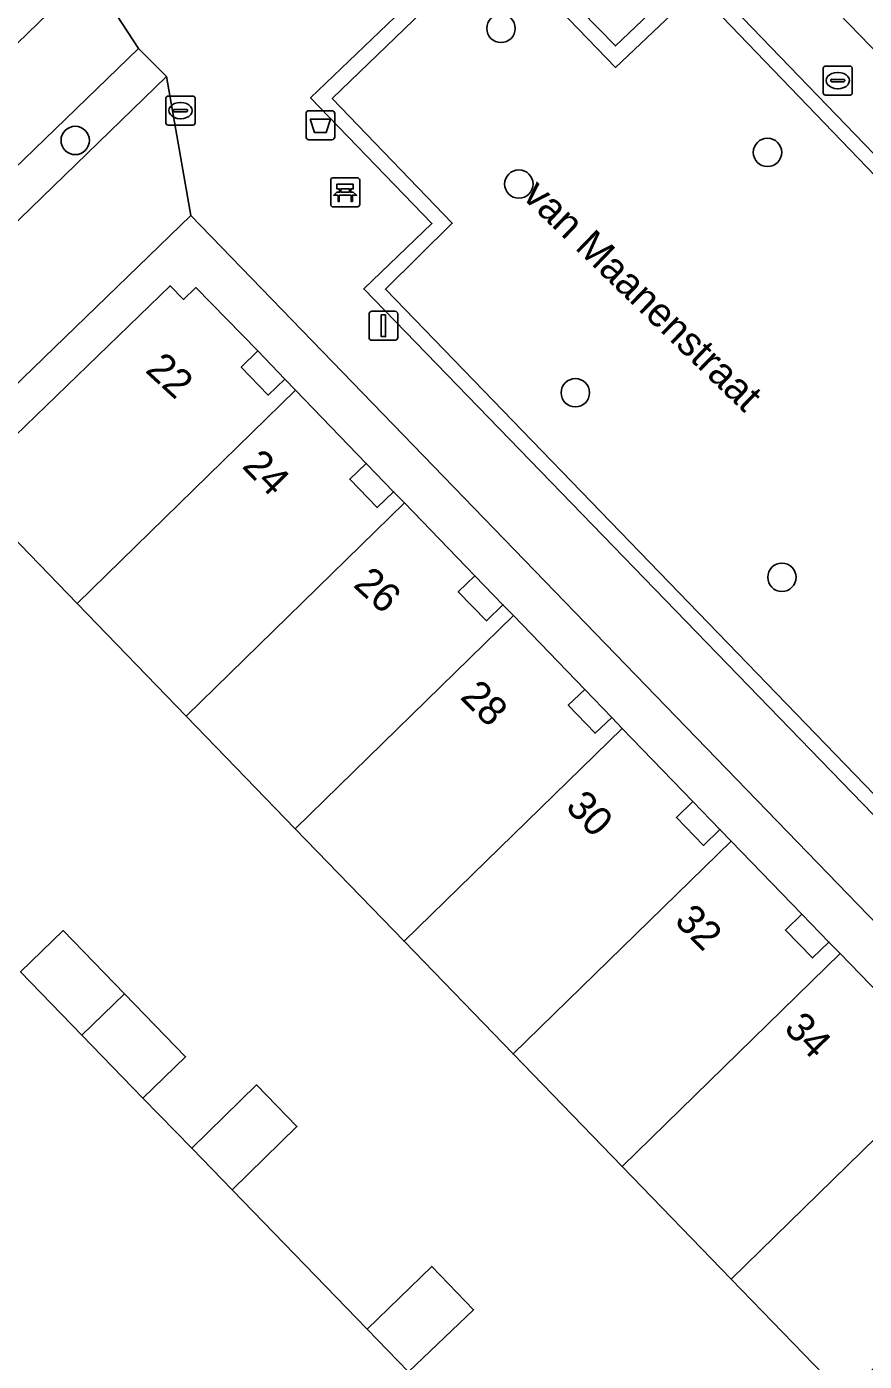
# Model space of a CAD drawing. Extents: x 157445 to 158888, y 383061 to 384688.
# Drawn here: x 158361.01 to 158389.88, y 383952.28 to 383998.26 of the extents above; entities that cross this region are included whole.
import ezdxf

# ---------------------------------------------------------------- set-up
doc = ezdxf.new("R2010")
doc.units = 0
for name, color, linetype in [('IMGEO_Afvalbak', 7, 'Continuous'), ('IMGEO_Bank', 7, 'Continuous'), ('IMGEO_Boom', 7, 'Continuous'), ('IMGEO_Brandkraan', 7, 'Continuous'), ('IMGEO_Erf', 7, 'Continuous'), ('IMGEO_Groenvoorziening', 7, 'Continuous'), ('IMGEO_Haag', 7, 'Continuous'), ('IMGEO_Hek', 7, 'Continuous'), ('IMGEO_Lichtmast', 7, 'Continuous'), ('IMGEO_Muur', 7, 'Continuous'), ('IMGEO_Openbare_ruimte_label', 7, 'Continuous'), ('IMGEO_Pand', 7, 'Continuous'), ('IMGEO_Pand_nummerreeks', 7, 'Continuous'), ('IMGEO_Pand_overbouw', 7, 'Continuous'), ('IMGEO_Rijbaan_lokaal_open', 7, 'Continuous'), ('IMGEO_Rioolput', 7, 'Continuous'), ('IMGEO_Voetpad_open', 7, 'Continuous')]:
    doc.layers.add(name, color=color, linetype=linetype)

msp = doc.modelspace()

# ---------------------------------------------------------------- linework, layer by layer
at = {"layer": 'IMGEO_Afvalbak'}
for p, q in [((158370.637, 383994.469), (158370.637, 383995.269)), ((158370.637, 383995.269), (158370.637, 383994.469)), ((158370.737, 383995.369), (158371.527, 383995.369)), ((158371.527, 383995.369), (158370.737, 383995.369)), ((158371.627, 383995.269), (158371.627, 383994.469)), ((158371.627, 383994.469), (158371.627, 383995.269)), ((158371.527, 383994.369), (158370.737, 383994.369)), ((158370.737, 383994.369), (158371.527, 383994.369))]:
    msp.add_line(p, q, dxfattribs=at)
msp.add_lwpolyline([(158370.78, 383995.083), (158371.484, 383995.083), (158371.335, 383994.613), (158370.929, 383994.613), (158370.78, 383995.083)], dxfattribs=at)
for centre, start, end in [((158370.737, 383995.269), 90, 180), ((158370.737, 383995.269), 90, 180), ((158371.527, 383995.269), 0, 90), ((158371.527, 383995.269), 360, 90), ((158370.737, 383994.469), 180, 270), ((158370.737, 383994.469), 180, 270), ((158371.527, 383994.469), 270, 0), ((158371.527, 383994.469), 270, 0)]:
    msp.add_arc(centre, 0.1, start, end, dxfattribs=at)
at = {"layer": 'IMGEO_Bank'}
for p, q in [((158371.485, 383992.133), (158371.485, 383992.974)), ((158371.485, 383992.974), (158371.485, 383992.133)), ((158371.56, 383993.058), (158372.401, 383993.058)), ((158372.401, 383993.058), (158371.56, 383993.058)), ((158371.794, 383992.564), (158371.794, 383992.67)), ((158371.838, 383992.67), (158371.838, 383992.564)), ((158372.126, 383992.676), (158371.844, 383992.676)), ((158372.132, 383992.564), (158372.132, 383992.67)), ((158372.176, 383992.67), (158372.176, 383992.564)), ((158372.485, 383992.983), (158372.485, 383992.142)), ((158372.485, 383992.142), (158372.485, 383992.983)), ((158372.182, 383992.456), (158371.789, 383992.456)), ((158371.844, 383992.558), (158372.126, 383992.558)), ((158372.41, 383992.058), (158371.569, 383992.058)), ((158371.569, 383992.058), (158372.41, 383992.058))]:
    msp.add_line(p, q, dxfattribs=at)
for points in [[(158371.788, 383992.676), (158371.702, 383992.676), (158371.702, 383992.837), (158372.265, 383992.837), (158372.265, 383992.676), (158372.182, 383992.676)], [(158371.732, 383992.456), (158371.59, 383992.456), (158371.702, 383992.558), (158371.788, 383992.558)], [(158371.782, 383992.449), (158371.782, 383992.242), (158371.739, 383992.242), (158371.739, 383992.449)], [(158372.182, 383992.558), (158372.265, 383992.558), (158372.377, 383992.456), (158372.238, 383992.456)], [(158372.232, 383992.449), (158372.232, 383992.242), (158372.188, 383992.242), (158372.188, 383992.449)]]:
    msp.add_lwpolyline(points, dxfattribs=at)
for centre, radius, start, end in [((158371.563, 383992.98), 0.0779, 92.4484, 184.2845), ((158371.563, 383992.98), 0.0779, 92.4484, 184.2845), ((158371.787, 383992.669), 0.00671, 2.8957, 87.1043), ((158371.844, 383992.669), 0.00671, 92.8957, 177.1043), ((158372.126, 383992.669), 0.00671, 2.8957, 87.1043), ((158372.183, 383992.669), 0.00671, 92.8957, 177.1043), ((158372.407, 383992.98), 0.0779, 2.4484, 94.2845), ((158372.407, 383992.98), 0.0779, 2.4484, 94.2845), ((158371.732, 383992.449), 0.00671, 2.8957, 87.1043), ((158371.789, 383992.449), 0.00671, 92.8957, 177.1043), ((158371.787, 383992.565), 0.00671, 272.8957, 357.1043), ((158371.844, 383992.565), 0.00671, 182.8957, 267.1043), ((158372.126, 383992.565), 0.00671, 272.8957, 357.1043), ((158372.183, 383992.565), 0.00671, 182.8957, 267.1043), ((158372.181, 383992.449), 0.00671, 2.8957, 87.1043), ((158372.238, 383992.449), 0.00671, 92.8957, 177.1043), ((158371.563, 383992.136), 0.0779, 182.4484, 274.2845), ((158371.563, 383992.136), 0.0779, 182.4484, 274.2845), ((158372.407, 383992.136), 0.0779, 272.4484, 4.2845), ((158372.407, 383992.136), 0.0779, 272.4484, 4.2845)]:
    msp.add_arc(centre, radius, start, end, dxfattribs=at)
at = {"layer": 'IMGEO_Boom'}
for centre in [(158377.354, 383998.204), (158362.681, 383994.344), (158386.539, 383993.932), (158377.969, 383992.841), (158379.917, 383985.652), (158387.036, 383979.294)]:
    msp.add_circle(centre, 0.489, dxfattribs=at)
at = {"layer": 'IMGEO_Brandkraan'}
for p, q in [((158388.459, 383995.981), (158388.459, 383996.833)), ((158388.534, 383996.907), (158389.386, 383996.907)), ((158389.46, 383996.833), (158389.46, 383995.981)), ((158388.718, 383996.401), (158388.718, 383996.413)), ((158389.156, 383996.364), (158388.758, 383996.364)), ((158388.761, 383996.45), (158389.159, 383996.45)), ((158388.947, 383996.687), (158388.972, 383996.687)), ((158389.202, 383996.413), (158389.202, 383996.401)), ((158389.386, 383995.907), (158388.534, 383995.907)), ((158388.97, 383996.127), (158388.945, 383996.127))]:
    msp.add_line(p, q, dxfattribs=at)
for points in [[(158388.459, 383995.981), (158388.459, 383996.833)], [(158388.534, 383996.907), (158389.386, 383996.907)], [(158389.46, 383996.833), (158389.46, 383995.981)], [(158389.386, 383995.907), (158388.534, 383995.907)]]:
    msp.add_lwpolyline(points, dxfattribs=at)
for centre, radius, start, end in [((158388.536, 383996.831), 0.0765, 91.552, 178.448), ((158388.536, 383996.831), 0.0765, 91.552, 178.448), ((158389.384, 383996.831), 0.0765, 1.552, 88.448), ((158389.384, 383996.831), 0.0765, 1.552, 88.448), ((158388.758, 383996.41), 0.0403, 85.8775, 175.7526), ((158388.755, 383996.4), 0.0366, 178.938, 274.7102), ((158389.159, 383996.407), 0.043, 264.8664, 352.4533), ((158389.163, 383996.412), 0.0386, 1.7309, 96.639), ((158388.536, 383995.983), 0.0765, 181.552, 268.448), ((158388.536, 383995.983), 0.0765, 181.552, 268.448), ((158389.384, 383995.983), 0.0765, 271.552, 358.448), ((158389.384, 383995.983), 0.0765, 271.552, 358.448)]:
    msp.add_arc(centre, radius, start, end, dxfattribs=at)
for centre, major_axis, ratio, start_param, end_param in [((158388.946, 383996.407), (-0.387, 0.002), 0.722429, 4.712389, 7.853982), ((158388.971, 383996.407), (-0.39, 0.002), 0.717154, 1.570796, 4.712389)]:
    msp.add_ellipse(centre, major_axis=major_axis, ratio=ratio, start_param=start_param, end_param=end_param, dxfattribs=at)
at = {"layer": 'IMGEO_Erf'}
for points in [[(158368.403, 383986.536), (158369.335, 383985.573), (158369.903, 383986.122), (158368.97, 383987.1)], [(158372.144, 383982.669), (158373.086, 383981.693), (158373.655, 383982.241), (158372.711, 383983.217)], [(158375.882, 383978.797), (158376.852, 383977.797), (158377.42, 383978.346), (158376.45, 383979.345)], [(158379.675, 383974.89), (158380.6, 383973.92), (158381.17, 383974.464), (158380.239, 383975.428)], [(158383.97, 383971.566), (158383.4, 383971.022), (158384.331, 383970.059), (158384.9, 383970.608)], [(158387.718, 383967.691), (158387.155, 383967.142), (158388.086, 383966.179), (158388.654, 383966.728)]]:
    msp.add_lwpolyline(points, close=True, dxfattribs=at)
for points in [[(158389.199, 383951.068), (158385.283, 383955.114), (158381.527, 383958.993), (158377.771, 383962.873), (158374.015, 383966.752), (158370.259, 383970.632), (158366.503, 383974.511), (158362.746, 383978.391), (158358.818, 383982.448)], [(158360.796, 383965.697), (158362.268, 383967.123), (158364.379, 383964.945), (158366.484, 383962.773), (158365.012, 383961.346), (158366.695, 383959.622), (158368.926, 383961.804), (158370.324, 383960.374), (158368.094, 383958.192), (158372.744, 383953.393), (158374.97, 383955.55), (158376.413, 383954.061), (158374.17, 383951.921)]]:
    msp.add_lwpolyline(points, dxfattribs=at)
at = {"layer": 'IMGEO_Groenvoorziening'}
for points in [[(158402.702, 383961.792), (158410.402, 383969.266), (158406.173, 383973.754), (158407.545, 383975.155), (158384.103, 383999.517), (158381.3, 383996.861), (158377.136, 384001.182), (158371.541, 383995.789), (158375.674, 383991.492), (158373.373, 383989.217), (158396.965, 383964.823), (158398.427, 383966.214)], [(158365.829, 383996.542), (158364.866, 383997.514), (158334.794, 383968.421), (158335.787, 383967.41)]]:
    msp.add_lwpolyline(points, close=True, dxfattribs=at)
at = {"layer": 'IMGEO_Haag'}
msp.add_lwpolyline([(158365.829, 383996.542), (158364.866, 383997.514), (158334.794, 383968.421), (158335.787, 383967.41)], close=True, dxfattribs=at)
at = {"layer": 'IMGEO_Hek'}
for points in [[(158366.695, 383959.622), (158365.012, 383961.346)], [(158372.744, 383953.393), (158368.094, 383958.192)]]:
    msp.add_lwpolyline(points, dxfattribs=at)
at = {"layer": 'IMGEO_Lichtmast'}
for p, q in [((158372.809, 383987.561), (158372.809, 383988.361)), ((158372.809, 383988.361), (158372.809, 383987.561)), ((158372.909, 383988.461), (158373.699, 383988.461)), ((158373.699, 383988.461), (158372.909, 383988.461)), ((158373.799, 383988.361), (158373.799, 383987.561)), ((158373.799, 383987.561), (158373.799, 383988.361)), ((158373.699, 383987.461), (158372.909, 383987.461)), ((158372.909, 383987.461), (158373.699, 383987.461))]:
    msp.add_line(p, q, dxfattribs=at)
msp.add_lwpolyline([(158373.229, 383988.336), (158373.379, 383988.336), (158373.379, 383987.586), (158373.229, 383987.586), (158373.229, 383988.336)], dxfattribs=at)
for centre, start, end in [((158372.909, 383988.361), 90, 180), ((158372.909, 383988.361), 90, 180), ((158373.699, 383988.361), 0, 90), ((158373.699, 383988.361), 360, 90), ((158372.909, 383987.561), 180, 270), ((158372.909, 383987.561), 180, 270), ((158373.699, 383987.561), 270, 0), ((158373.699, 383987.561), 270, 0)]:
    msp.add_arc(centre, 0.1, start, end, dxfattribs=at)
at = {"layer": 'IMGEO_Muur'}
for points in [[(158373.961, 383998.839), (158370.794, 383995.807), (158374.975, 383991.488), (158372.626, 383989.228), (158396.978, 383964.102), (158398.439, 383965.529), (158402.704, 383961.07), (158406.92, 383965.171), (158411.135, 383969.271), (158406.832, 383973.719), (158408.3, 383975.158), (158384.072, 384000.247), (158381.302, 383997.603), (158377.128, 384001.87)], [(158398.427, 383966.214), (158396.965, 383964.823), (158373.373, 383989.217), (158375.674, 383991.492), (158371.541, 383995.789), (158377.136, 384001.182), (158381.3, 383996.861), (158384.103, 383999.517), (158407.545, 383975.155), (158406.173, 383973.754), (158410.402, 383969.266), (158402.702, 383961.792)]]:
    msp.add_lwpolyline(points, close=True, dxfattribs=at)
at = {"layer": 'IMGEO_Pand'}
for points in [[(158362.746, 383978.391), (158370.275, 383985.737), (158369.903, 383986.122), (158369.335, 383985.573), (158368.403, 383986.536), (158368.97, 383987.1), (158366.841, 383989.278), (158366.416, 383988.868), (158365.953, 383989.337), (158358.818, 383982.448)], [(158374.028, 383981.855), (158373.655, 383982.241), (158373.086, 383981.693), (158372.144, 383982.669), (158372.711, 383983.217), (158370.275, 383985.737), (158362.746, 383978.391), (158366.503, 383974.511)], [(158374.028, 383981.855), (158366.503, 383974.511), (158370.259, 383970.632), (158377.781, 383977.972), (158377.42, 383978.346), (158376.852, 383977.797), (158375.882, 383978.797), (158376.45, 383979.345)], [(158381.533, 383974.089), (158381.17, 383974.464), (158380.6, 383973.92), (158379.675, 383974.89), (158380.239, 383975.428), (158377.781, 383977.972), (158370.259, 383970.632), (158374.015, 383966.752)], [(158381.533, 383974.089), (158374.015, 383966.752), (158377.771, 383962.873), (158385.287, 383970.207), (158384.9, 383970.608), (158384.331, 383970.059), (158383.4, 383971.022), (158383.97, 383971.566)], [(158381.527, 383958.993), (158389.042, 383966.327), (158388.654, 383966.728), (158388.086, 383966.179), (158387.155, 383967.142), (158387.718, 383967.691), (158385.287, 383970.207), (158377.771, 383962.873)], [(158362.904, 383963.521), (158364.379, 383964.945), (158362.268, 383967.123), (158360.796, 383965.697)], [(158392.8, 383962.448), (158392.41, 383962.85), (158391.843, 383962.301), (158390.911, 383963.264), (158391.476, 383963.812), (158389.042, 383966.327), (158381.527, 383958.993), (158385.283, 383955.114)], [(158362.904, 383963.521), (158365.012, 383961.346), (158366.484, 383962.773), (158364.379, 383964.945)], [(158392.8, 383962.448), (158385.283, 383955.114), (158389.199, 383951.068), (158394.731, 383956.437), (158394.64, 383956.53), (158395.387, 383957.254), (158395.57, 383957.079), (158396.813, 383958.302)], [(158366.695, 383959.622), (158368.094, 383958.192), (158370.324, 383960.374), (158368.926, 383961.804)], [(158372.744, 383953.393), (158374.17, 383951.921), (158376.413, 383954.061), (158374.97, 383955.55)]]:
    msp.add_lwpolyline(points, close=True, dxfattribs=at)
at = {"layer": 'IMGEO_Pand_overbouw'}
for points in [[(158369.903, 383986.122), (158368.97, 383987.1), (158368.403, 383986.536), (158369.335, 383985.573)], [(158373.655, 383982.241), (158372.711, 383983.217), (158372.144, 383982.669), (158373.086, 383981.693)], [(158376.45, 383979.345), (158375.882, 383978.797), (158376.852, 383977.797), (158377.42, 383978.346)], [(158380.239, 383975.428), (158379.675, 383974.89), (158380.6, 383973.92), (158381.17, 383974.464)], [(158383.97, 383971.566), (158383.4, 383971.022), (158384.331, 383970.059), (158384.9, 383970.608)], [(158387.718, 383967.691), (158387.155, 383967.142), (158388.086, 383966.179), (158388.654, 383966.728)]]:
    msp.add_lwpolyline(points, close=True, dxfattribs=at)
at = {"layer": 'IMGEO_Rijbaan_lokaal_open'}
msp.add_lwpolyline([(158354.73, 383935.806), (158364.639, 383945.392), (158367.628, 383948.282), (158376.655, 383938.934), (158380.812, 383942.974), (158381.903, 383944.009), (158381.065, 383944.877), (158380.059, 383945.905), (158377.943, 383948.071), (158375.828, 383950.237), (158374.17, 383951.921), (158372.744, 383953.393), (158368.094, 383958.192), (158366.695, 383959.622), (158365.012, 383961.346), (158362.904, 383963.521), (158360.796, 383965.697)], dxfattribs=at)
at = {"layer": 'IMGEO_Rioolput'}
for p, q in [((158365.884, 383995.873), (158366.736, 383995.873)), ((158365.809, 383994.947), (158365.809, 383995.799)), ((158366.111, 383995.416), (158366.509, 383995.416)), ((158366.297, 383995.653), (158366.322, 383995.653)), ((158366.81, 383995.799), (158366.81, 383994.947)), ((158366.068, 383995.367), (158366.068, 383995.379)), ((158366.506, 383995.33), (158366.108, 383995.33)), ((158366.32, 383995.093), (158366.295, 383995.093)), ((158366.552, 383995.379), (158366.552, 383995.367)), ((158366.736, 383994.873), (158365.884, 383994.873))]:
    msp.add_line(p, q, dxfattribs=at)
for points in [[(158365.884, 383995.873), (158366.736, 383995.873)], [(158365.809, 383994.947), (158365.809, 383995.799)], [(158366.81, 383995.799), (158366.81, 383994.947)], [(158366.736, 383994.873), (158365.884, 383994.873)]]:
    msp.add_lwpolyline(points, dxfattribs=at)
for centre, radius, start, end in [((158365.886, 383995.797), 0.0765, 91.552, 178.448), ((158365.886, 383995.797), 0.0765, 91.552, 178.448), ((158366.734, 383995.797), 0.0765, 1.552, 88.448), ((158366.734, 383995.797), 0.0765, 1.552, 88.448), ((158366.108, 383995.376), 0.0403, 85.8775, 175.7526), ((158366.513, 383995.378), 0.0386, 1.7309, 96.639), ((158365.886, 383994.949), 0.0765, 181.552, 268.448), ((158365.886, 383994.949), 0.0765, 181.552, 268.448), ((158366.105, 383995.366), 0.0366, 178.938, 274.7102), ((158366.509, 383995.373), 0.043, 264.8664, 352.4533), ((158366.734, 383994.949), 0.0765, 271.552, 358.448), ((158366.734, 383994.949), 0.0765, 271.552, 358.448)]:
    msp.add_arc(centre, radius, start, end, dxfattribs=at)
for centre, major_axis, ratio, start_param, end_param in [((158366.296, 383995.373), (-0.387, 0.002), 0.722429, 4.712389, 7.853982), ((158366.321, 383995.373), (-0.39, 0.002), 0.717154, 1.570796, 4.712389)]:
    msp.add_ellipse(centre, major_axis=major_axis, ratio=ratio, start_param=start_param, end_param=end_param, dxfattribs=at)
at = {"layer": 'IMGEO_Voetpad_open'}
for points in [[(158410.576, 384034.18), (158381.698, 384006.247), (158414.471, 383972.443), (158509.719, 384064.516)], [(158434.549, 383949.942), (158424.462, 383960.428), (158424.275, 383960.248), (158422.501, 383962.093), (158422.28, 383961.878), (158421.976, 383962.187), (158420.325, 383964.841), (158416.436, 383968.853), (158417.213, 383969.604), (158414.471, 383972.443), (158381.698, 384006.247), (158378.9, 384009.142), (158376.488, 384006.81), (158375.536, 384007.832), (158373.402, 384010.041), (158373.022, 384009.674), (158344.644, 384039.049)], [(158342.789, 384037.301), (158371.243, 384007.918), (158374.275, 384004.786), (158371.163, 384001.748), (158373.961, 383998.839), (158377.128, 384001.87), (158381.302, 383997.603), (158384.072, 384000.247), (158408.3, 383975.158), (158406.832, 383973.719), (158411.135, 383969.271), (158406.92, 383965.171), (158409.715, 383962.302), (158413.982, 383966.412), (158434.057, 383945.589)], [(158425.621, 383937.433), (158405.447, 383958.192), (158409.715, 383962.302), (158406.92, 383965.171), (158402.704, 383961.07), (158398.439, 383965.529), (158396.978, 383964.102), (158372.626, 383989.228), (158374.975, 383991.488), (158370.794, 383995.807), (158373.961, 383998.839), (158371.163, 384001.748), (158368.051, 383998.71), (158364.995, 384001.868), (158336.567, 384031.243)], [(158333.564, 384030.723), (158363.174, 384000.104), (158364.866, 383997.514), (158365.829, 383996.542), (158366.664, 383991.758), (158399.42, 383957.942), (158402.592, 383955.381), (158406.446, 383951.327)], [(158303.839, 383865.375), (158399.42, 383957.942), (158366.664, 383991.758), (158337.339, 383963.376), (158317.838, 383944.503), (158276.775, 383904.762)], [(158358.818, 383982.448), (158365.953, 383989.337), (158366.416, 383988.868), (158366.841, 383989.278), (158368.97, 383987.1), (158369.903, 383986.122), (158370.275, 383985.737), (158372.711, 383983.217), (158373.655, 383982.241), (158374.028, 383981.855), (158376.45, 383979.345), (158377.42, 383978.346), (158377.781, 383977.972), (158380.239, 383975.428), (158381.17, 383974.464), (158381.533, 383974.089), (158383.97, 383971.566), (158384.9, 383970.608), (158385.287, 383970.207), (158387.718, 383967.691), (158388.654, 383966.728), (158389.042, 383966.327), (158391.476, 383963.812)]]:
    msp.add_lwpolyline(points, dxfattribs=at)
for points in [[(158363.174, 384000.104), (158333.564, 384030.723), (158331.95, 384029.182), (158358.601, 384001.635), (158348.086, 383991.478), (158344.544, 383988.054), (158329.719, 383973.72), (158332.678, 383970.606)], [(158366.664, 383991.758), (158365.829, 383996.542), (158335.787, 383967.41), (158334.794, 383968.421), (158364.866, 383997.514), (158363.174, 384000.104), (158332.678, 383970.606), (158329.719, 383973.72), (158328.456, 383972.541), (158328.84, 383972.145), (158332.838, 383968.02), (158337.339, 383963.376)]]:
    msp.add_lwpolyline(points, close=True, dxfattribs=at)

# ---------------------------------------------------------------- texts
at = {"layer": 'IMGEO_Openbare_ruimte_label'}
msp.add_text('van Maanenstraat', height=1, rotation=315.9724, dxfattribs=at).set_placement((158378.054, 383992.386))
at = {"layer": 'IMGEO_Pand_nummerreeks'}
for s, rotation, p in [('22', 317.4805, (158365.063, 383986.391)), ('24', 314.5468, (158368.397, 383983.094)), ('26', 317.7612, (158372.226, 383978.997)), ('28', 314.9909, (158375.913, 383975.141)), ('30', 314.0517, (158379.545, 383971.351)), ('32', 315.4153, (158383.296, 383967.412)), ('34', 313.679, (158387.07, 383963.721))]:
    msp.add_text(s, height=1, rotation=rotation, dxfattribs=at).set_placement(p)

doc.saveas('drawing.dxf')
